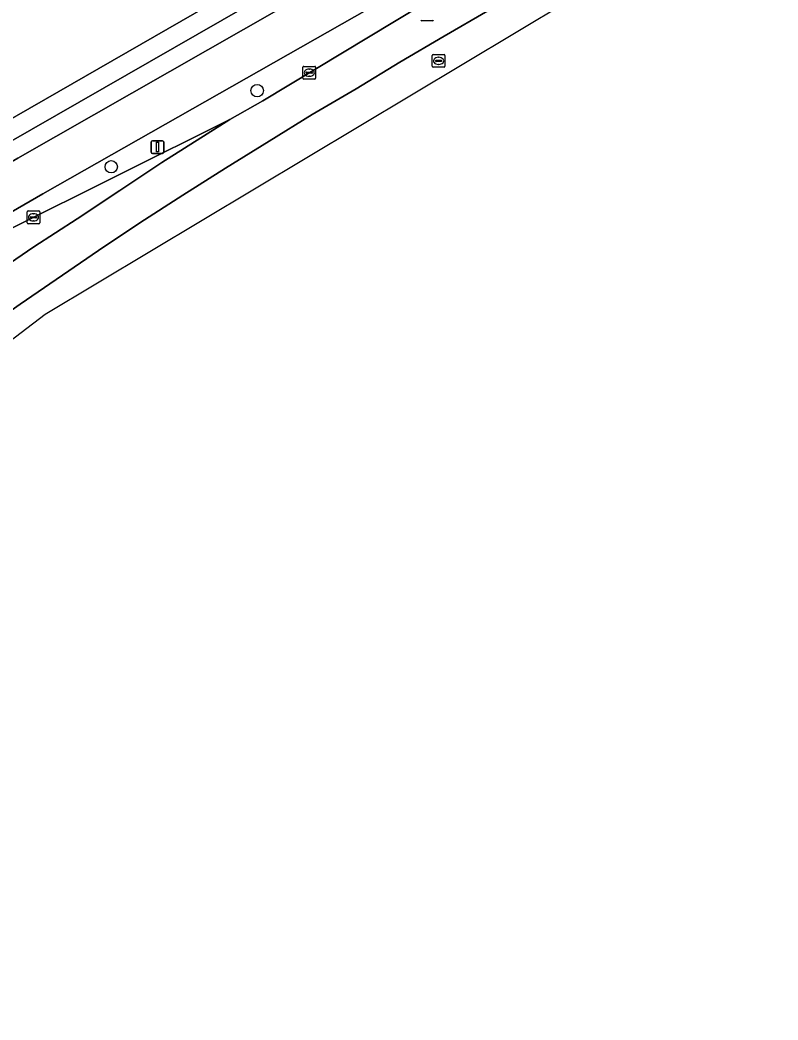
# Model space of a CAD drawing. Extents: x 157692 to 159674, y 381452 to 383291.
# Drawn here: x 159275.9 to 159335.5, y 382215.9 to 382294.6 of the extents above; entities that cross this region are included whole.
import ezdxf

# ---------------------------------------------------------------- set-up
doc = ezdxf.new("R2010")
doc.units = 0
for name, color, linetype in [('IMGEO_Berm_groen', 7, 'Continuous'), ('IMGEO_Boom', 7, 'Continuous'), ('IMGEO_Erf', 7, 'Continuous'), ('IMGEO_Fietspad_gesloten', 7, 'Continuous'), ('IMGEO_Groenvoorziening', 7, 'Continuous'), ('IMGEO_Hek', 7, 'Continuous'), ('IMGEO_Kolk', 7, 'Continuous'), ('IMGEO_Lichtmast', 7, 'Continuous'), ('IMGEO_Rijbaan_regionaal_gesloten', 7, 'Continuous'), ('IMGEO_Rioolput', 7, 'Continuous'), ('IMGEO_Voetpad_open', 7, 'Continuous')]:
    doc.layers.add(name, color=color, linetype=linetype)

msp = doc.modelspace()

# ---------------------------------------------------------------- linework, layer by layer
at = {"layer": 'IMGEO_Berm_groen'}
msp.add_lwpolyline([(159274.947, 382278.046), (159292.382, 382286.753), (159294.998, 382288.222), (159315.806, 382300.78), (159332.543, 382311.052), (159332.094, 382311.83), (159277.688, 382280.901), (159270.379, 382276.668)], dxfattribs=at)
at = {"layer": 'IMGEO_Boom'}
for centre in [(159294.545, 382289.012), (159283.074, 382283.027)]:
    msp.add_circle(centre, 0.489, dxfattribs=at)
at = {"layer": 'IMGEO_Erf'}
msp.add_lwpolyline([(159103.11, 382364.958), (159146.26, 382291.081), (159161.311, 382265.277), (159164.47, 382259.86), (159179.189, 382234.625), (159179.926, 382235.045), (159210.53, 382250), (159214.178, 382251.711), (159237.19, 382264.707), (159242.285, 382267.672), (159243.94, 382268.627), (159272.217, 382284.946), (159273.494, 382285.815), (159328.456, 382317.435)], dxfattribs=at)
at = {"layer": 'IMGEO_Fietspad_gesloten'}
for points in [[(159332.094, 382311.83), (159330.365, 382314.827), (159329.876, 382314.544), (159329.765, 382314.659), (159308.412, 382302.358), (159275.744, 382283.712), (159261.04, 382275.183)], [(159270.379, 382276.668), (159277.688, 382280.901), (159332.094, 382311.83)]]:
    msp.add_lwpolyline(points, dxfattribs=at)
at = {"layer": 'IMGEO_Groenvoorziening'}
msp.add_lwpolyline([(159263.748, 382278.5), (159329.059, 382315.963), (159328.996, 382316.103), (159329.471, 382316.376), (159329.829, 382316.582), (159329.14, 382317.829), (159328.456, 382317.435), (159273.494, 382285.815), (159272.217, 382284.946), (159243.94, 382268.627), (159244.14, 382268.281), (159245.079, 382266.62)], dxfattribs=at)
at = {"layer": 'IMGEO_Hek'}
msp.add_lwpolyline([(159237.19, 382264.707), (159242.285, 382267.672), (159272.217, 382284.946), (159273.494, 382285.815), (159328.456, 382317.435)], dxfattribs=at)
at = {"layer": 'IMGEO_Kolk'}
for p, q in [((159298.213, 382290.92), (159299.065, 382290.92)), ((159298.138, 382289.994), (159298.138, 382290.846)), ((159298.397, 382290.414), (159298.397, 382290.426)), ((159298.835, 382290.377), (159298.437, 382290.377)), ((159298.44, 382290.463), (159298.838, 382290.463)), ((159298.649, 382290.14), (159298.624, 382290.14)), ((159298.626, 382290.7), (159298.651, 382290.7)), ((159298.881, 382290.426), (159298.881, 382290.414)), ((159299.139, 382290.846), (159299.139, 382289.994)), ((159299.065, 382289.92), (159298.213, 382289.92)), ((159276.46, 382278.626), (159276.46, 382279.478)), ((159276.535, 382279.552), (159277.387, 382279.552)), ((159276.948, 382279.332), (159276.973, 382279.332)), ((159277.461, 382279.478), (159277.461, 382278.626)), ((159277.387, 382278.552), (159276.535, 382278.552)), ((159276.719, 382279.046), (159276.719, 382279.058)), ((159277.157, 382279.009), (159276.759, 382279.009)), ((159276.762, 382279.095), (159277.16, 382279.095)), ((159276.971, 382278.772), (159276.946, 382278.772)), ((159277.203, 382279.058), (159277.203, 382279.046))]:
    msp.add_line(p, q, dxfattribs=at)
for points in [[(159298.213, 382290.92), (159299.065, 382290.92)], [(159298.138, 382289.994), (159298.138, 382290.846)], [(159299.139, 382290.846), (159299.139, 382289.994)], [(159299.065, 382289.92), (159298.213, 382289.92)], [(159276.46, 382278.626), (159276.46, 382279.478)], [(159276.535, 382279.552), (159277.387, 382279.552)], [(159277.461, 382279.478), (159277.461, 382278.626)], [(159277.387, 382278.552), (159276.535, 382278.552)]]:
    msp.add_lwpolyline(points, dxfattribs=at)
for centre, radius, start, end in [((159298.215, 382290.844), 0.0765, 91.55205, 178.44795), ((159298.215, 382290.844), 0.0765, 91.55205, 178.44795), ((159299.063, 382290.844), 0.0765, 1.55205, 88.44795), ((159299.063, 382290.844), 0.0765, 1.55205, 88.44795), ((159298.437, 382290.423), 0.0403, 85.87752, 175.75265), ((159298.434, 382290.413), 0.0366, 178.93798, 274.71019), ((159298.838, 382290.42), 0.043, 264.86636, 352.45326), ((159298.842, 382290.425), 0.0386, 1.73085, 96.63898), ((159298.215, 382289.996), 0.0765, 181.55205, 268.44795), ((159298.215, 382289.996), 0.0765, 181.55205, 268.44795), ((159299.063, 382289.996), 0.0765, 271.55205, 358.44795), ((159299.063, 382289.996), 0.0765, 271.55205, 358.44795), ((159276.537, 382279.476), 0.0765, 91.55205, 178.44795), ((159276.537, 382279.476), 0.0765, 91.55205, 178.44795), ((159277.385, 382279.476), 0.0765, 1.55205, 88.44795), ((159277.385, 382279.476), 0.0765, 1.55205, 88.44795), ((159276.537, 382278.628), 0.0765, 181.55205, 268.44795), ((159276.537, 382278.628), 0.0765, 181.55205, 268.44795), ((159276.759, 382279.055), 0.0403, 85.87752, 175.75265), ((159276.756, 382279.045), 0.0366, 178.93798, 274.71019), ((159277.16, 382279.052), 0.043, 264.86636, 352.45326), ((159277.164, 382279.057), 0.0386, 1.73085, 96.63898), ((159277.385, 382278.628), 0.0765, 271.55205, 358.44795), ((159277.385, 382278.628), 0.0765, 271.55205, 358.44795)]:
    msp.add_arc(centre, radius, start, end, dxfattribs=at)
for centre, major_axis, ratio, start_param, end_param in [((159298.625, 382290.42), (-0.387, 0.002), 0.722429, 4.712389, 7.853982), ((159298.65, 382290.42), (-0.39, 0.002), 0.717154, 1.570796, 4.712389), ((159276.947, 382279.052), (-0.387, 0.002), 0.722429, 4.712389, 7.853982), ((159276.972, 382279.052), (-0.39, 0.002), 0.717154, 1.570796, 4.712389)]:
    msp.add_ellipse(centre, major_axis=major_axis, ratio=ratio, start_param=start_param, end_param=end_param, dxfattribs=at)
at = {"layer": 'IMGEO_Lichtmast'}
for p, q in [((159286.205, 382284.174), (159286.205, 382284.974)), ((159286.205, 382284.974), (159286.205, 382284.174)), ((159286.305, 382285.074), (159287.095, 382285.074)), ((159287.095, 382285.074), (159286.305, 382285.074)), ((159287.195, 382284.974), (159287.195, 382284.174)), ((159287.195, 382284.174), (159287.195, 382284.974)), ((159287.095, 382284.074), (159286.305, 382284.074)), ((159286.305, 382284.074), (159287.095, 382284.074))]:
    msp.add_line(p, q, dxfattribs=at)
msp.add_lwpolyline([(159286.625, 382284.949), (159286.775, 382284.949), (159286.775, 382284.199), (159286.625, 382284.199), (159286.625, 382284.949)], dxfattribs=at)
for centre, start, end in [((159286.305, 382284.974), 90, 180), ((159286.305, 382284.974), 90, 180), ((159287.095, 382284.974), 0, 90), ((159287.095, 382284.974), 360, 90), ((159286.305, 382284.174), 180, 270), ((159286.305, 382284.174), 180, 270), ((159287.095, 382284.174), 270, 0), ((159287.095, 382284.174), 270, 0)]:
    msp.add_arc(centre, 0.1, start, end, dxfattribs=at)
at = {"layer": 'IMGEO_Rijbaan_regionaal_gesloten'}
for points in [[(159207.494, 382215.943), (159220.046, 382227.244), (159277.89, 382271.43), (159335.477, 382305.966)], [(159315.806, 382300.78), (159294.998, 382288.222), (159292.382, 382286.753), (159287.039, 382283.357), (159283.757, 382281.171), (159280.391, 382278.93), (159276.998, 382276.73), (159273.707, 382274.503)], [(159272.692, 382269.981), (159275.904, 382272.227), (159282.064, 382276.447), (159285.308, 382278.613), (159288.702, 382280.8), (159292.061, 382282.927), (159295.495, 382285.045), (159298.877, 382287.132), (159302.327, 382289.167), (159305.75, 382291.248), (159309.236, 382293.285), (159312.667, 382295.292)], [(159312.667, 382295.292), (159309.236, 382293.285), (159305.75, 382291.248), (159302.327, 382289.167), (159298.877, 382287.132), (159295.495, 382285.045), (159292.061, 382282.927), (159288.702, 382280.8), (159285.308, 382278.613), (159282.064, 382276.447), (159275.904, 382272.227), (159272.692, 382269.981)], [(159254.069, 382260.384), (159257.241, 382262.805), (159260.454, 382265.172), (159263.646, 382267.449), (159267.222, 382270), (159270.443, 382272.237), (159273.707, 382274.503), (159276.998, 382276.73), (159280.391, 382278.93), (159283.757, 382281.171), (159287.039, 382283.357), (159292.382, 382286.753), (159274.947, 382278.046)]]:
    msp.add_lwpolyline(points, dxfattribs=at)
at = {"layer": 'IMGEO_Rioolput'}
for p, q in [((159308.327, 382294.492), (159307.475, 382294.492)), ((159308.301, 382290.926), (159308.301, 382291.778)), ((159308.376, 382291.852), (159309.228, 382291.852)), ((159309.302, 382291.778), (159309.302, 382290.926)), ((159308.56, 382291.346), (159308.56, 382291.358)), ((159308.998, 382291.309), (159308.6, 382291.309)), ((159308.603, 382291.395), (159309.001, 382291.395)), ((159308.812, 382291.072), (159308.787, 382291.072)), ((159308.789, 382291.632), (159308.814, 382291.632)), ((159309.044, 382291.358), (159309.044, 382291.346)), ((159309.228, 382290.852), (159308.376, 382290.852))]:
    msp.add_line(p, q, dxfattribs=at)
for points in [[(159308.327, 382294.492), (159307.475, 382294.492)], [(159308.301, 382290.926), (159308.301, 382291.778)], [(159308.376, 382291.852), (159309.228, 382291.852)], [(159309.302, 382291.778), (159309.302, 382290.926)], [(159309.228, 382290.852), (159308.376, 382290.852)]]:
    msp.add_lwpolyline(points, dxfattribs=at)
for centre, radius, start, end in [((159307.477, 382294.568), 0.0765, 181.55205, 268.44795), ((159307.477, 382294.568), 0.0765, 181.55205, 268.44795), ((159308.325, 382294.568), 0.0765, 271.55205, 358.44795), ((159308.325, 382294.568), 0.0765, 271.55205, 358.44795), ((159308.378, 382291.776), 0.0765, 91.55205, 178.44795), ((159308.378, 382291.776), 0.0765, 91.55205, 178.44795), ((159309.226, 382291.776), 0.0765, 1.55205, 88.44795), ((159309.226, 382291.776), 0.0765, 1.55205, 88.44795), ((159308.378, 382290.928), 0.0765, 181.55205, 268.44795), ((159308.378, 382290.928), 0.0765, 181.55205, 268.44795), ((159308.6, 382291.355), 0.0403, 85.87752, 175.75265), ((159308.597, 382291.345), 0.0366, 178.93798, 274.71019), ((159309.001, 382291.352), 0.043, 264.86636, 352.45326), ((159309.005, 382291.357), 0.0386, 1.73085, 96.63898), ((159309.226, 382290.928), 0.0765, 271.55205, 358.44795), ((159309.226, 382290.928), 0.0765, 271.55205, 358.44795)]:
    msp.add_arc(centre, radius, start, end, dxfattribs=at)
for centre, major_axis, ratio, start_param, end_param in [((159308.788, 382291.352), (-0.387, 0.002), 0.722429, 4.712389, 7.853982), ((159308.813, 382291.352), (-0.39, 0.002), 0.717154, 1.570796, 4.712389)]:
    msp.add_ellipse(centre, major_axis=major_axis, ratio=ratio, start_param=start_param, end_param=end_param, dxfattribs=at)
at = {"layer": 'IMGEO_Voetpad_open'}
for points in [[(159308.412, 382302.358), (159329.765, 382314.659), (159329.059, 382315.963), (159263.748, 382278.5)], [(159261.04, 382275.183), (159275.744, 382283.712), (159308.412, 382302.358)]]:
    msp.add_lwpolyline(points, dxfattribs=at)

doc.saveas('drawing.dxf')
